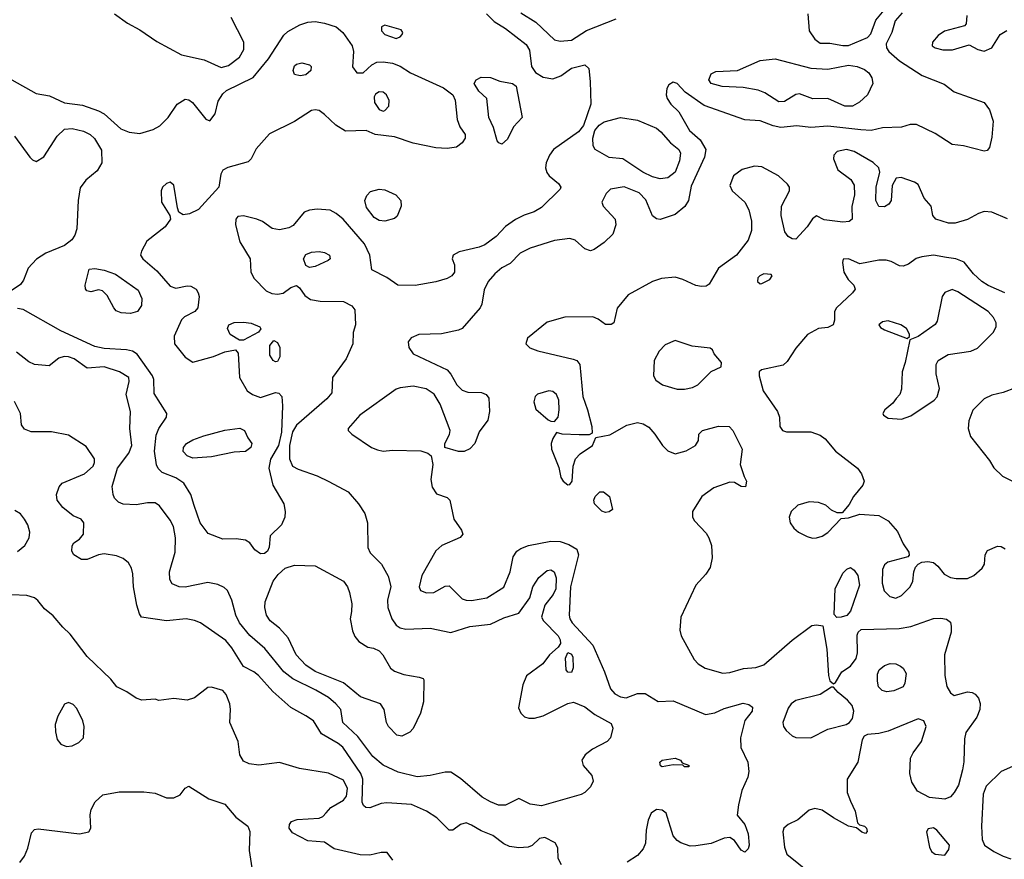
# Model space of a CAD drawing. Extents: x 1173029 to 1307123, y 522559 to 678521.
# Tile 275 of 623: x 1249317 to 1254541, y 604220 to 608674. Entities that reach past the tile are written whole.
import ezdxf

# ---------------------------------------------------------------- set-up
doc = ezdxf.new("R2010")
doc.units = 0

msp = doc.modelspace()

# ---------------------------------------------------------------- linework, layer by layer
at = {"layer": '0CON10XD'}
for points in [[(1249820, 608705), (1249888, 608655), (1249955, 608619.2), (1250045, 608557.5), (1250175, 608487.9), (1250295, 608460.8), (1250385, 608420.7), (1250425, 608431.3), (1250482.7, 608475), (1250506.2, 608515), (1250505.4, 608555), (1250438.6, 608685)], [(1253999.5, 608710.5), (1253962.1, 608667.9), (1253944.6, 608605), (1253914.4, 608545), (1253916.4, 608525), (1253927.9, 608505), (1253985.2, 608455.2), (1254105, 608378.1), (1254221.3, 608331.3), (1254275, 608291.4), (1254435, 608234.5), (1254462.2, 608195), (1254482.7, 608135), (1254475, 608050), (1254462.5, 607995), (1254449.7, 607980.3), (1254434.1, 607975.9), (1254325, 608004.3), (1254265, 608011.4), (1254175, 608070.8), (1254075, 608118), (1254042.3, 608117.7), (1253995, 608103.8), (1253895, 608100), (1253834.4, 608085.6), (1253780.7, 608089.3), (1253605, 608109.4), (1253515, 608102), (1253440.1, 608109.9), (1253355, 608102.1), (1253315, 608110.4), (1253245, 608137.1), (1253165, 608142.2), (1252948.3, 608218.3), (1252848.4, 608288.4), (1252805, 608334.3), (1252785, 608342.5), (1252761.5, 608328.5), (1252751.3, 608308.7), (1252747.1, 608275), (1252753.1, 608255), (1252771.9, 608225), (1252814.7, 608184.7), (1252870.4, 608085), (1252926.9, 608036.9), (1252957.7, 607985), (1252950.3, 607945), (1252879.6, 607790.4), (1252865.3, 607715), (1252846.7, 607683.3), (1252795, 607639.7), (1252715, 607613.8), (1252695, 607616.5), (1252675, 607633.1), (1252638.8, 607718.8), (1252604.4, 607755), (1252525, 607787.2), (1252451.2, 607775), (1252427.9, 607752.1), (1252405.7, 607705), (1252412.5, 607685), (1252475.6, 607615), (1252480.6, 607585), (1252464.5, 607535.5), (1252418.3, 607491.7), (1252365, 607454.4), (1252345, 607448.1), (1252315, 607458.9), (1252263.4, 607503.4), (1252235, 607512.3), (1252155, 607503.1), (1252025, 607460.9), (1251972.5, 607435), (1251919.5, 607380.5), (1251875, 607356.9), (1251837.5, 607325), (1251803.1, 607285), (1251780.8, 607240.8), (1251768.6, 607165), (1251759.4, 607145), (1251665, 607036.2), (1251645, 607026.2), (1251555, 607007.5), (1251435, 607004.3), (1251393.7, 606986.3), (1251378, 606965), (1251381.9, 606935), (1251405, 606902), (1251585, 606815.7), (1251605, 606792.5), (1251636.2, 606736.2), (1251665, 606708.2), (1251695, 606697.5), (1251766.8, 606696.8), (1251791.2, 606685), (1251805.5, 606665.5), (1251810, 606595), (1251801.1, 606548.9), (1251755, 606486.7), (1251732.5, 606425), (1251705, 606397.1), (1251675, 606383.3), (1251645, 606383.1), (1251573.3, 606405), (1251572.5, 606425), (1251597.3, 606472.7), (1251600.5, 606495), (1251547.5, 606635), (1251516.8, 606686.8), (1251473.3, 606715), (1251405, 606728.9), (1251335, 606720.9), (1251315, 606713.5), (1251120.8, 606575), (1251059.2, 606505), (1251060, 606495), (1251079.2, 606475), (1251184.2, 606405), (1251215, 606391.2), (1251245, 606385.4), (1251295, 606390.9), (1251445, 606386.4), (1251483.3, 606375), (1251500.3, 606360.3), (1251509.4, 606315), (1251497.9, 606235), (1251505, 606193.8), (1251528.9, 606158.9), (1251585, 606138.6), (1251598.9, 606125), (1251621.1, 606025), (1251661.4, 605965), (1251667.5, 605945), (1251653.6, 605926.4), (1251556.3, 605883.7), (1251525, 605856), (1251451.4, 605725), (1251435.9, 605665.9), (1251444, 605645), (1251475, 605634.3), (1251515, 605635.7), (1251575, 605668), (1251595, 605670), (1251665, 605601.8), (1251685, 605593.8), (1251715, 605592.1), (1251795, 605607.5), (1251885, 605663.5), (1251919.1, 605745), (1251935.7, 605825), (1251955, 605854), (1251975, 605869.4), (1252016.1, 605883.9), (1252135, 605906.9), (1252185.4, 605905.4), (1252230.3, 605890.3), (1252272.5, 605865), (1252281.2, 605835), (1252238.6, 605665), (1252232.2, 605515), (1252236, 605495), (1252248.9, 605475), (1252358, 605355), (1252420.5, 605215), (1252451.1, 605125), (1252475, 605098.1), (1252505, 605081.5), (1252535, 605076.7), (1252595, 605099.2), (1252635, 605100), (1252705, 605057.5), (1252785, 605061.2), (1252955, 604987.5), (1253005, 604997.1), (1253055, 605019.4), (1253155, 605047.5), (1253185, 605041.4), (1253205, 605026.2), (1253202.5, 605005), (1253164.5, 604955.5), (1253141.8, 604865), (1253142.9, 604812.9), (1253180.8, 604735), (1253185.6, 604685.6), (1253179.6, 604655), (1253148.1, 604585), (1253131.1, 604508.9)], [(1251794.2, 608705), (1251834.6, 608664.6), (1251895, 608626.8), (1252005, 608542.2), (1252022.7, 608512.7), (1252031.9, 608425), (1252053.6, 608393.6), (1252095, 608368.9), (1252145, 608360.4)], [(1251975, 608710), (1252055, 608660.7), (1252155, 608566.8), (1252185, 608560), (1252245, 608565.3), (1252325, 608616.7), (1252481.9, 608678.1)], [(1253498.8, 608705), (1253506.2, 608615), (1253535, 608570), (1253565, 608550), (1253615, 608550), (1253685, 608536.5), (1253715, 608537.3), (1253815, 608579.4), (1253832.2, 608597.8), (1253858.7, 608671.3), (1253912.5, 608735)], [(1254342.2, 608695), (1254338, 608652), (1254329.2, 608640.8), (1254223, 608613), (1254190.3, 608589.7), (1254160, 608555), (1254158.8, 608535), (1254173.7, 608523.7), (1254214.5, 608514.5), (1254265.5, 608514.5), (1254355, 608540), (1254400, 608515), (1254435, 608506.9), (1254475.8, 608525), (1254520, 608595), (1254555, 608615.8)], [(1249274.7, 608354.7), (1249405, 608281.8), (1249475, 608270.5), (1249555, 608232.3), (1249649.5, 608219.5), (1249735, 608190), (1249765, 608173.8), (1249853.1, 608095), (1249897.7, 608077.7), (1249955, 608069.7), (1250025, 608090.3), (1250059.9, 608110.1), (1250104.6, 608155), (1250152.5, 608225), (1250195, 608251.9), (1250215, 608248.6), (1250234.6, 608234.6), (1250305, 608146), (1250325, 608138), (1250354.4, 608175), (1250369.2, 608240.8), (1250395, 608281.1), (1250415, 608297.5), (1250555, 608367.5), (1250636.4, 608466.4), (1250718.4, 608591.6), (1250739.2, 608610.8), (1250803.6, 608646.4), (1250845, 608660.7), (1250885, 608664.2), (1250935, 608655.8), (1250995.2, 608635.2), (1251031.1, 608605), (1251080.9, 608535), (1251087.5, 608505), (1251082.9, 608422.9), (1251105, 608391.2), (1251139.1, 608390.9), (1251185.7, 608435), (1251212.5, 608447.5), (1251245, 608450.3), (1251295, 608442.7), (1251335, 608427.5), (1251390.9, 608390.9), (1251565, 608311.9), (1251615.5, 608275.5), (1251627.4, 608247.4), (1251637.8, 608145), (1251653.1, 608105), (1251681.4, 608065), (1251680.8, 608045), (1251665, 608021.2), (1251635, 607998), (1251585, 607990), (1251525.6, 607994.4), (1251405, 608019.1), (1251305, 608051.4), (1251202.5, 608065), (1251155, 608085.6), (1251045, 608082.2), (1250995, 608113.5), (1250935, 608171.2), (1250905, 608191.2), (1250885, 608196), (1250865, 608192.5), (1250775, 608133.8), (1250642.2, 608067.8), (1250571.5, 607988.5), (1250544.6, 607935.4), (1250530, 607920), (1250420.7, 607889.3), (1250395, 607875.7), (1250383.3, 607855), (1250372.7, 607785), (1250265, 607667.1), (1250217, 607643), (1250185, 607639.4), (1250161.9, 607651.9), (1250153.3, 607675), (1250135, 607795.7), (1250115, 607811.9), (1250095, 607804.4), (1250074.3, 607785), (1250067.1, 607765), (1250068.6, 607705), (1250114.3, 607635), (1250117.5, 607615), (1250089.5, 607575), (1249991.9, 607498.1), (1249962.5, 607445), (1249958.5, 607425), (1249970.5, 607405), (1250045, 607341.2), (1250115, 607259.6), (1250145, 607250), (1250205, 607262.7), (1250225, 607260), (1250252.5, 607245), (1250264.4, 607225), (1250268.9, 607205), (1250262.9, 607145), (1250245.8, 607125), (1250191.7, 607098.3), (1250175, 607082), (1250136.7, 606995), (1250138.8, 606955), (1250195, 606883.2), (1250235, 606856.9), (1250345, 606886.9), (1250405, 606911.4), (1250461.7, 606921.7), (1250476.7, 606905), (1250482.5, 606775), (1250524.2, 606705), (1250552, 606685), (1250595, 606668.9), (1250675, 606695.7), (1250692.1, 606692.1), (1250707.1, 606675), (1250712.1, 606625), (1250706.2, 606485), (1250690.2, 606415), (1250647.6, 606342.4), (1250638.6, 606295), (1250659.8, 606205), (1250717.7, 606105), (1250726.2, 606065), (1250724.5, 606035), (1250706.6, 605993.4), (1250646, 605935), (1250640, 605875), (1250631.2, 605855), (1250615, 605842.5), (1250595, 605840.8), (1250565, 605862), (1250538.8, 605898.8), (1250515, 605912.9), (1250465, 605919.5), (1250395, 605918.2), (1250317.4, 605947.4), (1250274.6, 606005), (1250242.5, 606097.5), (1250224.7, 606154.7), (1250188.5, 606215), (1250145, 606244.2), (1250072.1, 606272.1), (1250052.3, 606292.3), (1250042.8, 606312.8), (1250032.8, 606385), (1250040.8, 606469.2), (1250054.5, 606505), (1250095.5, 606565), (1250098.2, 606585), (1250030.5, 606690.5), (1250028.4, 606765), (1250021.8, 606785), (1249939.5, 606899.5), (1249915.3, 606915.3), (1249883.3, 606923.3), (1249765, 606928.9), (1249715, 606939.4), (1249535, 607022.5), (1249335.7, 607135.7), (1249305, 607141.2)], [(1251315, 608574.2), (1251335, 608582), (1251346, 608595), (1251349.2, 608605), (1251340.3, 608620.3), (1251255, 608643.8), (1251236.7, 608635), (1251236, 608615), (1251253.8, 608595), (1251315, 608574.2)], [(1252145, 608360.4), (1252188.6, 608375), (1252245, 608417.3), (1252315, 608434.4), (1252336.7, 608415), (1252343.6, 608345), (1252346.7, 608225), (1252308.1, 608111.9), (1252281.3, 608078.7), (1252149.5, 607985), (1252127.5, 607955), (1252110.9, 607915), (1252107.4, 607887.4), (1252113.1, 607863.1), (1252125.8, 607845), (1252176, 607805), (1252188, 607785), (1252184, 607775), (1252085, 607677.1), (1252046.2, 607653.8), (1251993.1, 607636.9), (1251946.9, 607613.1), (1251894, 607576), (1251845, 607523.5), (1251785, 607480), (1251755, 607467.1), (1251647.8, 607442.2), (1251616.2, 607425), (1251610.8, 607405), (1251623.2, 607373.2), (1251623.3, 607335), (1251609.4, 607315), (1251585, 607300.4), (1251525, 607282.5), (1251415, 607263.8), (1251323.3, 607265), (1251265.5, 607305.5), (1251186, 607346), (1251175.4, 607425), (1251146.5, 607485), (1251033.3, 607615), (1250996.2, 607646.2), (1250965, 607662.5), (1250895, 607668.5), (1250855, 607663.8), (1250826.7, 607653.3), (1250768, 607582), (1250745, 607570.4), (1250695, 607559.7), (1250656.3, 607566.3), (1250605, 607603.3), (1250575, 607615.6), (1250505, 607634), (1250475, 607630), (1250463.8, 607615), (1250462, 607585), (1250485.6, 607495), (1250540, 607405), (1250544, 607334), (1250560.5, 607300.5), (1250625.5, 607235.5), (1250655, 607220.6), (1250685, 607217.5), (1250715, 607223.1), (1250755, 607253.8), (1250785, 607263.3), (1250801.7, 607251.7), (1250830, 607210), (1250860.3, 607190.3), (1250910.7, 607180.7), (1251035, 607178.5), (1251079.4, 607155), (1251094.4, 607135), (1251098, 607055), (1251086.4, 607013.6), (1251084, 606955), (1251049.2, 606875), (1250976.9, 606775), (1250972.5, 606695), (1250946.7, 606663.3), (1250785, 606523.1), (1250765, 606486.9), (1250748.3, 606415), (1250748, 606345), (1250765, 606305.7), (1250795, 606289.4), (1250894.5, 606254.5), (1250956.4, 606223.6), (1251059.1, 606169.1), (1251115, 606106), (1251148.6, 606055), (1251162.5, 606005), (1251163.2, 605873.2), (1251176, 605845), (1251236, 605785), (1251272.6, 605722.6), (1251286.6, 605666.6), (1251268.1, 605595), (1251270.5, 605555), (1251291.3, 605495), (1251315, 605461.5), (1251335, 605447.5), (1251365, 605440.5), (1251495, 605446.9), (1251605, 605422.2), (1251705, 605454.4), (1251815, 605467.1), (1251885, 605500), (1251965, 605526.2), (1252023.6, 605606.4), (1252039.1, 605665), (1252072.2, 605715), (1252115, 605752.2), (1252135, 605755.5), (1252151.9, 605745), (1252162.9, 605712.9), (1252160.8, 605655), (1252147.9, 605625), (1252102.6, 605567.4), (1252085.7, 605505), (1252095.7, 605485), (1252174.5, 605405), (1252184.4, 605385), (1252185.7, 605364.3), (1252174.4, 605345.6), (1252128.1, 605305), (1252093.1, 605256.9), (1252006.6, 605193.4), (1251987.3, 605145), (1251963.7, 605023.7), (1251975.4, 604995.4), (1251995, 604975.6), (1252018.6, 604968.6), (1252049.1, 604969.1), (1252095, 604981.6), (1252225, 605046.7), (1252255, 605053.1), (1252315, 605029.4), (1252367.9, 604987.9), (1252455, 604940), (1252464.2, 604915), (1252450.8, 604865), (1252433.8, 604845), (1252356.3, 604803.7), (1252316.4, 604773.6), (1252300, 604745), (1252307.5, 604717.5), (1252352, 604665), (1252358.8, 604635), (1252345.9, 604604.1), (1252316.1, 604573.9), (1252295.9, 604564.1), (1252086, 604504), (1252025, 604512.7), (1251965, 604543.1), (1251895, 604507.1), (1251857.7, 604507.7), (1251814.3, 604524.3), (1251770.1, 604550.1), (1251655, 604648.8), (1251605, 604681.8), (1251575, 604682.7), (1251495, 604664), (1251425, 604657.6), (1251325, 604681.9), (1251245, 604720), (1251190.8, 604765), (1251110.6, 604870.6), (1251032.2, 604945), (1251021.1, 605015), (1250995, 605044.5), (1250955, 605077.7), (1250887.7, 605117.7), (1250766.9, 605176.9), (1250718.7, 605215), (1250617.7, 605337.7), (1250537.9, 605407.9), (1250483.9, 605473.9), (1250463.2, 605515), (1250441.8, 605595), (1250419.4, 605645), (1250402.6, 605662.6), (1250367.6, 605677.6), (1250315, 605688.2), (1250195, 605663.5), (1250162.5, 605665), (1250125, 605682), (1250113.1, 605705), (1250112.2, 605745), (1250141.2, 605848.8), (1250143.8, 605925), (1250132.5, 605985), (1250115, 606018.8), (1250058.8, 606095), (1250035, 606110), (1249995, 606110.8), (1249935, 606100), (1249865, 606104.4), (1249842, 606115), (1249820.6, 606135), (1249812.2, 606155), (1249808.3, 606198.3), (1249835.3, 606295), (1249895.3, 606375), (1249911.9, 606415), (1249901.1, 606505), (1249904, 606595), (1249881.1, 606685), (1249897.5, 606755), (1249895.9, 606775.9), (1249847.1, 606805), (1249765, 606832.9), (1249674.6, 606824.6), (1249605.5, 606875), (1249575, 606885.7), (1249553.3, 606886.7), (1249525, 606877.7), (1249473, 606837), (1249395, 606844), (1249365, 606858), (1249300.3, 606910.3)], [(1250805, 608376.2), (1250775, 608382.5), (1250768, 608405), (1250775, 608428.8), (1250785, 608437.5), (1250814.5, 608445.5), (1250853.8, 608435), (1250864, 608425), (1250862.5, 608405), (1250835, 608382), (1250805, 608376.2)], [(1253735, 608214.7), (1253695, 608214.7), (1253605, 608255.5), (1253525, 608254.5), (1253455, 608280.6), (1253435, 608276.9), (1253375, 608240.4), (1253345, 608238.7), (1253270, 608285), (1253235, 608299.4), (1253155, 608313.3), (1253045, 608320), (1252986.2, 608335), (1252972.9, 608355), (1252985, 608386.2), (1253010.5, 608399.5), (1253125, 608404), (1253245, 608456.7), (1253326.2, 608466.2), (1253515, 608417.1), (1253605, 608411.8), (1253715, 608432.3), (1253761.2, 608425), (1253799.5, 608409.5), (1253821.8, 608391.8), (1253839.1, 608365), (1253844.4, 608334.4), (1253815.8, 608274.2), (1253773.2, 608236.8), (1253735, 608214.7)], [(1251875, 608014.2), (1251859.7, 608019.7), (1251851.1, 608031.1), (1251831.1, 608101.1), (1251805.6, 608155), (1251795.5, 608255.5), (1251752.5, 608295), (1251727.5, 608335), (1251739.2, 608355), (1251765, 608369.5), (1251815, 608366.2), (1251865, 608348.2), (1251932.5, 608335), (1251950.8, 608320.8), (1251982.5, 608155), (1251937.1, 608105), (1251905, 608040), (1251875, 608014.2)], [(1251245, 608188.8), (1251255, 608191.2), (1251275.8, 608214.2), (1251277.5, 608245), (1251263.8, 608275), (1251245, 608289.2), (1251225, 608290.8), (1251205, 608278.8), (1251197.5, 608265), (1251200, 608235), (1251225, 608198), (1251245, 608188.8)], [(1252715, 607828.9), (1252675, 607839.7), (1252623.1, 607865), (1252516.7, 607935), (1252445, 607942.9), (1252370, 607985), (1252360, 608005), (1252357.5, 608045), (1252368, 608085), (1252391.2, 608115), (1252418.7, 608131.3), (1252505.4, 608154.6), (1252595, 608140.4), (1252695, 608097.9), (1252719, 608079), (1252770.2, 608020.2), (1252813.6, 607985), (1252822.9, 607965), (1252818.2, 607925), (1252795.4, 607865), (1252755, 607834.6), (1252715, 607828.9)], [(1249288.6, 608055), (1249370, 607945), (1249385, 607930), (1249405, 607921.4), (1249444.5, 607945.5), (1249515.5, 608055), (1249555, 608093.1), (1249595, 608097.3), (1249655, 608082), (1249690.6, 608065), (1249713.6, 608043.6), (1249750.8, 607980.8), (1249752.2, 607915), (1249728, 607872), (1249667.4, 607822.6), (1249637.9, 607782.1), (1249626.9, 607715), (1249620, 607565), (1249609.8, 607530.2), (1249594.1, 607505.9), (1249554.7, 607475.3), (1249454.8, 607435.2), (1249405.8, 607404.2), (1249361.8, 607355), (1249337.7, 607292.3), (1249320.7, 607269.3), (1249235, 607210)], [(1254557.8, 607617.8), (1254475, 607653.3), (1254435, 607656.8), (1254405, 607646.2), (1254345, 607614.4), (1254280, 607595), (1254244.5, 607594.5), (1254177.5, 607615), (1254162.5, 607635), (1254153.3, 607685), (1254116.3, 607726.3), (1254085, 607799.4), (1254065, 607812.2), (1253993.6, 607836.4), (1253967, 607833), (1253946.2, 607795), (1253940, 607715), (1253928.8, 607695), (1253905, 607681.4), (1253875, 607682.5), (1253860, 607715), (1253861.1, 607785), (1253880, 607865), (1253875, 607887.5), (1253845.5, 607915.5), (1253745, 607974.4), (1253704.7, 607985.3), (1253653.8, 607975), (1253637.5, 607955), (1253635.7, 607935), (1253657, 607877), (1253726.3, 607826.3), (1253745.4, 607795.4), (1253746.9, 607745), (1253732.3, 607682.3), (1253733.9, 607616.1), (1253717.3, 607602.7), (1253685, 607600), (1253585, 607612), (1253545, 607632.5), (1253522.9, 607617.1), (1253494.4, 607575), (1253435, 607508.8), (1253415, 607511.2), (1253395, 607523.8), (1253377.5, 607547.5), (1253357.1, 607635), (1253359.4, 607685), (1253401.5, 607765), (1253400.8, 607785), (1253391.2, 607801.2), (1253343.6, 607845), (1253255, 607894), (1253215, 607896), (1253150.5, 607879.5), (1253104.3, 607845), (1253084.5, 607795), (1253096.5, 607765), (1253164.4, 607705), (1253185.5, 607665.5), (1253199.2, 607605), (1253200, 607555), (1253182, 607505), (1253120, 607425), (1253025, 607355.6), (1252975, 607270), (1252959.5, 607260.5), (1252935, 607257.5), (1252905, 607263.1), (1252835, 607296.2), (1252795, 607307.5), (1252721.5, 607301.5), (1252674.8, 607285.2), (1252546.2, 607215), (1252486.4, 607143.6), (1252470, 607065), (1252455, 607056.2), (1252425, 607056), (1252385.6, 607085.6), (1252357.3, 607097.3), (1252210, 607095), (1252115, 607068.5), (1252012, 606985), (1252002, 606955), (1252023.1, 606933.1), (1252066.5, 606916.5), (1252253.4, 606873.4), (1252273.1, 606865), (1252288.9, 606845), (1252304.5, 606674.5), (1252330, 606605), (1252352.5, 606515), (1252355, 606480), (1252338, 606472), (1252285, 606471.1), (1252195, 606474.3), (1252165, 606483.3), (1252145, 606452.5), (1252137.1, 606425), (1252138.9, 606395), (1252178.3, 606298.3), (1252188, 606245), (1252200.8, 606225), (1252225, 606206.9), (1252235, 606207.8), (1252248.2, 606225), (1252253.3, 606305), (1252266.3, 606343.7), (1252290.1, 606369.9), (1252356.9, 606415), (1252373.3, 606456.7), (1252448.8, 606471.2), (1252537.7, 606522.3), (1252595, 606536.2), (1252625, 606529.6), (1252655, 606511.5), (1252687.5, 606475), (1252726.7, 606415), (1252755.9, 606385.9), (1252795, 606370.8), (1252853, 606387), (1252903.3, 606415), (1252919.3, 606440.7), (1252920, 606475), (1252940, 606495), (1253025, 606516.8), (1253081.2, 606515), (1253100, 606495), (1253150, 606395), (1253140, 606315), (1253160.5, 606250.5), (1253173.3, 606225), (1253167.5, 606195), (1253145, 606196.7), (1253109.3, 606219.3), (1253085, 606220), (1252999.3, 606190.7), (1252935.4, 606144.6), (1252886.5, 606065), (1252887.3, 606035), (1252897.5, 606015), (1252959.4, 605949.4), (1252973.8, 605925), (1252986.9, 605885), (1252990.5, 605819.5), (1252981.3, 605768.7), (1252957.4, 605732.6), (1252904.3, 605675), (1252824, 605505), (1252820, 605435), (1252825.9, 605405.9), (1252895, 605280), (1252917.3, 605257.3), (1252954.4, 605234.4), (1253047, 605207), (1253085, 605210.6), (1253157.6, 605232.4), (1253223, 605237), (1253265, 605252), (1253415, 605383.1), (1253520.5, 605459.5), (1253545, 605463.3), (1253578.3, 605458.3), (1253598.9, 605335), (1253608, 605195), (1253615, 605167.5), (1253635, 605150), (1253645, 605157.5), (1253679.2, 605215), (1253725, 605245.3), (1253755.2, 605284.8), (1253762.4, 605315), (1253760.9, 605409.1), (1253765.7, 605425), (1253781.5, 605438.5), (1253982.5, 605445), (1254045, 605455.4), (1254165, 605496.9), (1254205, 605499.2), (1254235, 605493.8), (1254255, 605477.5), (1254260, 605455), (1254260, 605425), (1254224.7, 605305), (1254225.3, 605195.3), (1254236.9, 605136.9), (1254255, 605103.8), (1254275, 605089.2), (1254345, 605108.1), (1254370, 605105), (1254386.2, 605096.2), (1254404.5, 605074.5), (1254412.9, 605047.1), (1254411.9, 605015), (1254396.2, 604973.8), (1254337.9, 604892.1), (1254330.7, 604859.3), (1254327.2, 604737.2), (1254318.7, 604695), (1254297.4, 604612.6), (1254276, 604574), (1254255, 604550.8), (1254225, 604539.4), (1254145, 604548.2), (1254081.4, 604581.4), (1254049.8, 604629.8), (1254039.5, 604675), (1254043.8, 604756.2), (1254057.1, 604785), (1254102.2, 604845), (1254125.7, 604925), (1254115, 604954), (1254085, 604965.6), (1253925, 604900), (1253875, 604887.1), (1253815, 604882.5), (1253797.1, 604872.9), (1253786.9, 604853.1), (1253764, 604735), (1253706.9, 604645), (1253708.1, 604575), (1253725, 604528), (1253749.4, 604475), (1253763, 604413), (1253772.5, 604402.5), (1253800, 604395), (1253810, 604385), (1253813, 604367), (1253805, 604357.5), (1253785, 604363.3), (1253757.5, 604387.5), (1253715, 604396.2), (1253635, 604439.4), (1253575, 604480.4), (1253535, 604490), (1253505, 604481.1), (1253445, 604428.9), (1253394.7, 604405.3), (1253370.6, 604385), (1253365.6, 604365), (1253375.4, 604285), (1253388.1, 604248.1), (1253514.7, 604144.7)], [(1251255, 607604.5), (1251225, 607609.1), (1251198.1, 607625), (1251157.4, 607677.4), (1251148.5, 607715), (1251158.5, 607741.5), (1251177.5, 607762.5), (1251225, 607774.5), (1251255, 607771.5), (1251312, 607745), (1251338.6, 607715), (1251341.4, 607685), (1251319.3, 607630.7), (1251305, 607619.4), (1251255, 607604.5)], [(1250855, 607360), (1250835, 607370), (1250823.3, 607405), (1250835, 607428.1), (1250865, 607440.9), (1250905, 607443.6), (1250935, 607438.5), (1250961.2, 607425), (1250963.8, 607405), (1250953.3, 607396.7), (1250885, 607364), (1250855, 607360)], [(1254544.7, 607224.7), (1254455, 607263.6), (1254421.9, 607285), (1254378.1, 607325), (1254327.6, 607387.6), (1254284.5, 607404.5), (1254235, 607412.7), (1254165, 607424.5), (1254103.4, 607416.6), (1254073, 607407), (1254032.7, 607377.3), (1254005, 607366), (1253985, 607368), (1253941.7, 607391.7), (1253915, 607398.5), (1253875, 607398.5), (1253775, 607379.2), (1253715, 607406), (1253687, 607403), (1253682.5, 607385), (1253689.2, 607335), (1253712.5, 607295), (1253743.3, 607265), (1253750, 607245), (1253736.2, 607225), (1253650, 607145), (1253640.8, 607125), (1253640.7, 607079.3), (1253632.5, 607055), (1253605, 607041.2), (1253555, 607036), (1253497, 607003), (1253435, 606932), (1253389.2, 606860.8), (1253368.1, 606841.9), (1253253.6, 606816.4), (1253240, 606805), (1253240, 606785), (1253261.1, 606705), (1253336.9, 606595), (1253347.5, 606565), (1253350, 606515), (1253365, 606494), (1253385, 606488), (1253515, 606487.1), (1253565, 606470), (1253589.8, 606449.8), (1253645.3, 606385.3), (1253761.4, 606295), (1253782.9, 606265), (1253797.1, 606225), (1253790, 606205), (1253741.4, 606145), (1253718.8, 606101.2), (1253681.7, 606058.3), (1253655, 606057.5), (1253625, 606072.5), (1253595, 606098.8), (1253555, 606112.5), (1253505, 606115.7), (1253445, 606098.6), (1253409.4, 606065), (1253400, 606035), (1253405.8, 606005), (1253425, 605976.2), (1253450, 605955), (1253495, 605932), (1253524.2, 605924.2), (1253545, 605926), (1253575, 605934.2), (1253605, 605953.8), (1253675, 606027.5), (1253715, 606031.2), (1253775, 606050), (1253875, 606044.4), (1253924.6, 606014.6), (1253975, 605958), (1254005, 605893.3), (1254035, 605850), (1254036.4, 605833.6), (1254030, 605825), (1253923.1, 605796.9), (1253905, 605782), (1253895, 605756.7), (1253893.8, 605685), (1253903.7, 605643.7), (1253934.3, 605614.3), (1253965, 605606), (1253995, 605620), (1254042, 605665), (1254056, 605695), (1254061.2, 605745), (1254070.5, 605769.5), (1254083.9, 605786.1), (1254104.2, 605795.8), (1254135, 605800), (1254165, 605794.4), (1254188.6, 605775), (1254222.5, 605732.5), (1254255, 605715.5), (1254285, 605708.8), (1254345, 605710), (1254379.2, 605725), (1254424, 605765), (1254436, 605785), (1254440, 605835), (1254452.1, 605857.9), (1254505, 605881.4), (1254525, 605880), (1254545, 605867.5)], [(1249905, 607114.5), (1249855, 607118.8), (1249829.6, 607129.6), (1249815.5, 607145), (1249780.9, 607210.9), (1249755.7, 607235.7), (1249735, 607240), (1249695, 607230.8), (1249673.8, 607235), (1249665.7, 607245.7), (1249664.4, 607265), (1249685, 607350), (1249715, 607354), (1249764.2, 607345.8), (1249825, 607324), (1249945, 607239.2), (1249965.6, 607195), (1249963.2, 607156.8), (1249941.2, 607125), (1249905, 607114.5)], [(1253245, 607273.3), (1253255, 607273.8), (1253296.7, 607295), (1253310, 607315), (1253305, 607322.5), (1253265, 607325.8), (1253243.3, 607315), (1253233.8, 607305), (1253231.2, 607285), (1253245, 607273.3)], [(1253995, 606554.4), (1254045, 606572.5), (1254168.8, 606655), (1254185, 606673.3), (1254197.3, 606717.3), (1254180, 606795), (1254180, 606845), (1254190, 606865), (1254242.6, 606897.4), (1254363.9, 606916.1), (1254398.1, 606931.9), (1254481.8, 607015), (1254497.1, 607045), (1254498.2, 607065), (1254484.1, 607094.1), (1254455.8, 607125.8), (1254295, 607230.4), (1254265, 607241.8), (1254225, 607226.9), (1254211.5, 607205), (1254185.6, 607075), (1254175, 607056.2), (1254085, 606993.3), (1254040, 606975), (1254016, 606855), (1254000, 606805), (1253996.1, 606713.9), (1253986.7, 606685), (1253966.7, 606665), (1253949.7, 606640.3), (1253906.7, 606605), (1253896.7, 606585), (1253900, 606575), (1253925, 606560), (1253995, 606554.4)], [(1250483, 606973), (1250434.3, 607004.3), (1250420, 607035), (1250426.2, 607055), (1250455, 607067.5), (1250505, 607070), (1250544.5, 607064.5), (1250591.2, 607045), (1250596.1, 607033.9), (1250583.9, 607016.1), (1250505, 606973.3), (1250483, 606973)], [(1254025, 606982.5), (1254037.5, 606992.5), (1254037.5, 607005), (1254022.5, 607035), (1253992.5, 607055), (1253925, 607075.6), (1253895, 607070.8), (1253876.2, 607055), (1253885, 607041.2), (1253905, 607029.2), (1254025, 606982.5)], [(1250675, 606858.8), (1250661.2, 606865), (1250644.2, 606895), (1250644.3, 606945.7), (1250665, 606971.2), (1250685, 606961.2), (1250697.8, 606935), (1250696.9, 606885), (1250685, 606861.2), (1250675, 606858.8)], [(1252845, 606714.3), (1252887.3, 606722.7), (1252915, 606736.7), (1252985, 606806.7), (1253038.3, 606831.7), (1253040, 606855), (1253001.7, 606901.7), (1252993, 606923), (1252980.7, 606930.7), (1252885, 606942.2), (1252795, 606971.9), (1252741.2, 606948.8), (1252709.2, 606915), (1252682.5, 606865), (1252680, 606785), (1252691.4, 606761.4), (1252727, 606737), (1252805, 606714.4), (1252845, 606714.3)], [(1252155, 606542.5), (1252173.3, 606565), (1252180, 606605), (1252178, 606655), (1252166, 606685), (1252145, 606701.2), (1252125, 606705.6), (1252065, 606688), (1252052, 606675), (1252044.2, 606645.8), (1252055, 606607.5), (1252121.2, 606551.2), (1252135, 606543.3), (1252155, 606542.5)], [(1254599.8, 606720.2), (1254534.6, 606695.4), (1254475, 606681.9), (1254435, 606663.3), (1254375, 606602), (1254353.1, 606545), (1254350, 606505), (1254362.6, 606462.6), (1254462, 606335), (1254485.9, 606295.9), (1254532.3, 606252.3), (1254595, 606221.2)], [(1252191.1, 604191.1), (1252174.2, 604225), (1252171.4, 604281.4), (1252157.4, 604307.4), (1252103.6, 604336.4), (1252075, 604330), (1252036.1, 604293.9), (1252015, 604283.8), (1251965, 604280), (1251915, 604288.6), (1251885, 604302.5), (1251826.8, 604346.8), (1251765, 604370.4), (1251715, 604401.5), (1251685, 604412.7), (1251656, 604405), (1251615, 604374.5), (1251595, 604374.5), (1251530.4, 604440.4), (1251475, 604475.6), (1251395, 604511.4), (1251265, 604520), (1251235, 604516), (1251175, 604492.9), (1251153.3, 604495), (1251140.8, 604505), (1251133.8, 604523.8), (1251138.2, 604645), (1251127.6, 604675), (1251030.9, 604815), (1251006.9, 604835), (1250917.5, 604885), (1250875.2, 604955.2), (1250835, 604981.2), (1250755, 605024.4), (1250659.6, 605109.6), (1250584.3, 605195), (1250559.2, 605215), (1250505, 605243.3), (1250442.6, 605342.6), (1250411.1, 605381.1), (1250276, 605475), (1250245, 605487.5), (1250200, 605495), (1250095, 605485.6), (1249963.3, 605505), (1249951.9, 605521.9), (1249937.8, 605567.8), (1249920, 605665), (1249917.8, 605735), (1249910.6, 605765), (1249895, 605792.5), (1249866.1, 605816.1), (1249830.6, 605830.6), (1249765, 605841.2), (1249734.7, 605835.3), (1249675, 605811.1), (1249645, 605809.4), (1249604.2, 605835), (1249592.9, 605855), (1249595, 605882.5), (1249605, 605898.8), (1249635, 605918.8), (1249656, 605945), (1249658, 606005), (1249643.3, 606025), (1249601.3, 606041.3), (1249545.4, 606085.4), (1249515.6, 606125.6), (1249511.9, 606155), (1249525.7, 606195), (1249542.5, 606215), (1249661.4, 606265), (1249707.5, 606305), (1249714.4, 606325), (1249713.1, 606345), (1249670, 606410), (1249575, 606470), (1249485, 606487.5), (1249377.6, 606487.6), (1249341.7, 606501.7), (1249326.2, 606525), (1249322, 606585), (1249288.9, 606648.9)], [(1250235, 606347.5), (1250205, 606360), (1250185, 606382.5), (1250186, 606405), (1250202, 606425), (1250235, 606444.3), (1250294.5, 606465.5), (1250405, 606496.2), (1250485, 606507.5), (1250510, 606495), (1250527.5, 606455), (1250548.8, 606425), (1250543.3, 606405), (1250515, 606383.8), (1250455, 606380), (1250335, 606354.3), (1250235, 606347.5)], [(1252425, 606060), (1252405, 606066.7), (1252366.7, 606105), (1252363.8, 606125), (1252370, 606145), (1252395, 606170), (1252415, 606168.8), (1252445.8, 606145), (1252462.5, 606075), (1252445, 606062.5), (1252425, 606060)], [(1249305, 605852), (1249344, 605885), (1249367.1, 605925), (1249370.6, 605955), (1249360.6, 605995), (1249342.9, 606025), (1249321.7, 606051.7), (1249290.5, 606070.5)], [(1251345, 604874), (1251317.7, 604877.7), (1251274, 604925), (1251262.5, 604945), (1251251.4, 605015), (1251232, 605045), (1251125, 605082.2), (1251035, 605156), (1250885, 605216.6), (1250835, 605249.6), (1250783.8, 605305), (1250740.9, 605395), (1250696.1, 605446.1), (1250645.6, 605485), (1250626.5, 605515), (1250618.2, 605555), (1250619.6, 605585), (1250662.2, 605695), (1250688.9, 605731.1), (1250725, 605764), (1250775, 605780), (1250885, 605775.8), (1251035, 605695.8), (1251056, 605666), (1251066.5, 605635), (1251078.9, 605575), (1251076.9, 605535), (1251070.8, 605495), (1251082.1, 605432.1), (1251095, 605401.2), (1251116, 605375), (1251164.5, 605344.5), (1251195, 605340), (1251225, 605326), (1251244.5, 605304.5), (1251284.6, 605234.6), (1251305, 605217.1), (1251355, 605200.8), (1251436.4, 605186.4), (1251458.3, 605178.3), (1251461.7, 605171.7), (1251459.2, 605055), (1251444.2, 604995), (1251405, 604913.3), (1251386.7, 604895), (1251345, 604874)], [(1253653, 605503), (1253638.3, 605518.3), (1253644.2, 605655), (1253685, 605738), (1253705, 605759.2), (1253725, 605767.5), (1253745, 605754), (1253764.2, 605725), (1253772.9, 605675), (1253725, 605536.2), (1253705, 605513.8), (1253675, 605503.8), (1253653, 605503)], [(1250943.2, 604466.8), (1250967.5, 604495), (1251035, 604534.1), (1251051.2, 604555), (1251056, 604595), (1251035, 604639.4), (1250955, 604676.7), (1250802.1, 604702.1), (1250695, 604733.1), (1250585, 604719.5), (1250535, 604726.7), (1250505, 604741.4), (1250485, 604773.3), (1250475.5, 604845), (1250431.5, 604945), (1250435.7, 605015), (1250431.4, 605045), (1250412.5, 605095), (1250395, 605115.8), (1250335, 605132.5), (1250315, 605132), (1250245, 605077.1), (1250205, 605064.4), (1250135, 605072.9), (1250055, 605062.5), (1250035, 605070), (1249965, 605063.8), (1249935, 605074), (1249885, 605108.6), (1249832.5, 605135), (1249800.8, 605175), (1249675, 605295.6), (1249584.2, 605414.2), (1249545, 605450.5), (1249495, 605511.1), (1249448.6, 605548.6), (1249413.6, 605593.6), (1249395, 605607.1), (1249355, 605618.6), (1249275, 605622)], [(1252245, 605210), (1252225, 605212.5), (1252215.8, 605225.8), (1252213, 605287), (1252225, 605316.2), (1252245, 605308), (1252252.1, 605292.1), (1252254.3, 605235), (1252245, 605210)], [(1253918.3, 605108.3), (1253893.8, 605115), (1253874.2, 605135), (1253867.5, 605165), (1253868.6, 605201.4), (1253877.5, 605225), (1253905, 605247.5), (1253935, 605259.2), (1253965, 605256), (1253990, 605245), (1254005, 605233.3), (1254020, 605205), (1254014.2, 605155), (1254004.3, 605135.7), (1253955, 605112.9), (1253918.3, 605108.3)], [(1253515, 604863.6), (1253605, 604910.5), (1253702.5, 604935), (1253720, 604945), (1253735, 604967.5), (1253742.9, 605005), (1253733.1, 605035), (1253709.2, 605065), (1253658.8, 605105), (1253635, 605132.5), (1253625, 605132.5), (1253563.3, 605095), (1253435, 605062.7), (1253410.6, 605045), (1253395, 605022), (1253366.5, 604945), (1253370, 604925), (1253383.9, 604903.9), (1253415, 604875.6), (1253435, 604866.4), (1253515, 604863.6)], [(1249565, 604817.9), (1249595, 604821.8), (1249630.6, 604839.4), (1249656, 604865), (1249659.5, 604925), (1249652.7, 604955), (1249619.5, 605019.5), (1249600.6, 605040.6), (1249575, 605051.9), (1249555, 605042.9), (1249520.1, 604979.9), (1249505.3, 604935.3), (1249506.6, 604896.6), (1249515.3, 604855.3), (1249535, 604831.5), (1249565, 604817.9)], [(1252865, 604710), (1252845, 604710), (1252835, 604720), (1252785, 604721.2), (1252725, 604711.2), (1252716.4, 604716.4), (1252713.3, 604735), (1252725, 604745.8), (1252795, 604756), (1252822.5, 604745), (1252831.7, 604731.7), (1252865, 604720), (1252870, 604715), (1252865, 604710)], [(1254585, 604712), (1254525, 604685.7), (1254445, 604607.1), (1254429.6, 604565), (1254420, 604395), (1254424.2, 604325), (1254436.2, 604295), (1254485, 604260.8), (1254535, 604236.2), (1254575, 604222.5)], [(1249317, 604203), (1249342.5, 604237.5), (1249360.9, 604279.1), (1249380.2, 604359.8), (1249395, 604377.8), (1249415, 604380.9), (1249635, 604354.4), (1249684.2, 604365.8), (1249694, 604385), (1249691.5, 604455), (1249696.5, 604485), (1249717.8, 604525), (1249757.4, 604562.6), (1249845, 604577.9), (1249975, 604578.2), (1250035, 604570), (1250095, 604546.5), (1250134.6, 604545.4), (1250168.6, 604561.4), (1250195, 604596.7), (1250215, 604608.8), (1250321.1, 604541.1), (1250405, 604513.3), (1250463.8, 604443.8), (1250527.1, 604395), (1250537.4, 604367.4), (1250533.8, 604266.2), (1250548.5, 604175)], [(1253131.1, 604508.9), (1253124.3, 604454.3), (1253165, 604404.3), (1253182.9, 604355), (1253187.8, 604295), (1253181.4, 604275), (1253165, 604258), (1253145, 604269.2), (1253109.5, 604319.5), (1253085, 604335.7), (1253055, 604332.2), (1252985, 604303.8), (1252905, 604291.1), (1252875, 604290.4), (1252825, 604308.2), (1252805, 604320), (1252784.8, 604344.8), (1252746.4, 604465), (1252725, 604480.8), (1252695, 604483.8), (1252667.9, 604465), (1252652.2, 604427.8), (1252640.3, 604375), (1252637.5, 604305), (1252625.2, 604274.8), (1252595, 604239.6), (1252540, 604205)], [(1251296.7, 604215), (1251266.1, 604256.1), (1251235, 604256), (1251175, 604242.2), (1251124, 604244), (1250985.7, 604275.7), (1250935, 604311.2), (1250845, 604318), (1250765, 604360), (1250746.2, 604385), (1250748.8, 604405), (1250759.3, 604420.7), (1250788.3, 604431.7), (1250905, 604437.5), (1250925, 604446.2), (1250943.2, 604466.8)], [(1254225, 604242.5), (1254247.7, 604272.3), (1254251.2, 604295), (1254184, 604375), (1254165, 604386.7), (1254137.9, 604382.1), (1254128, 604365), (1254144.4, 604285), (1254155, 604261.2), (1254175, 604247.5), (1254225, 604242.5)]]:
    msp.add_lwpolyline(points, dxfattribs=at)

doc.saveas('drawing.dxf')
